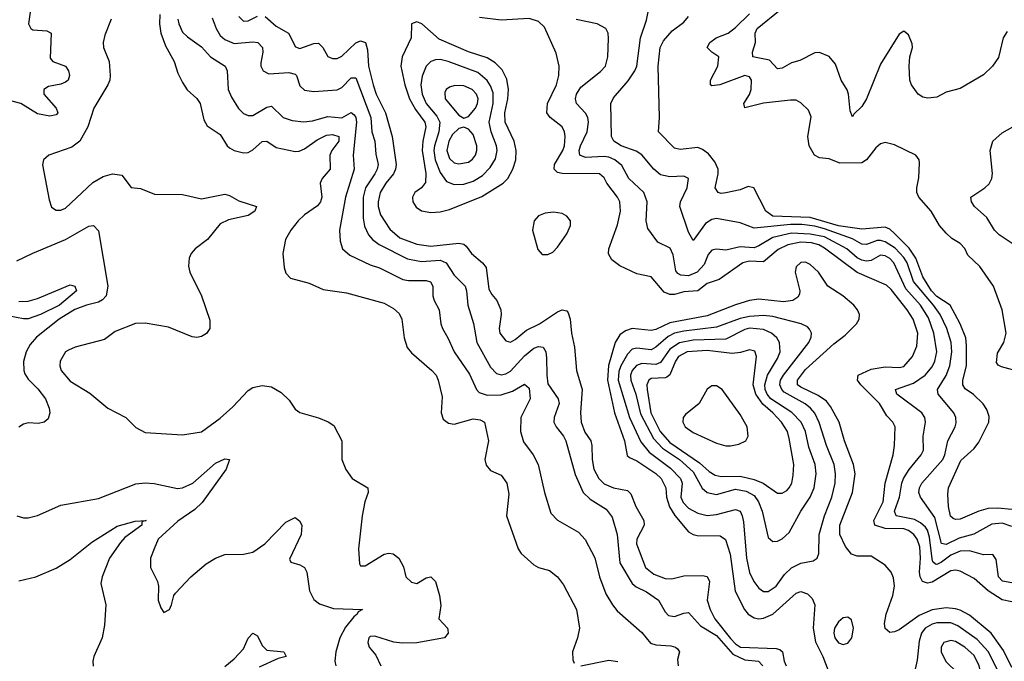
# Model space of a CAD drawing. Header units: inches. Extents: x 884549 to 1028252, y 526810 to 653624.
# Tile 527 of 656: x 953294 to 957498, y 604049 to 606788. Entities that reach past the tile are written whole.
import ezdxf

# ---------------------------------------------------------------- set-up
doc = ezdxf.new("R2010")
doc.units = ezdxf.units.IN
doc.header["$MEASUREMENT"] = 0
doc.layers.add('A9650', color=7, linetype='Continuous')

msp = doc.modelspace()

# ---------------------------------------------------------------- linework, layer by layer
at = {"layer": 'A9650', "color": 5}
for points, elevation in [([(953343.2, 606850), (953332, 606770), (953341.6, 606750), (953350, 606744.6), (953410, 606740.6), (953428.8, 606730), (953424.5, 606624.5), (953436.3, 606610), (953490.3, 606590), (953503.2, 606570), (953506.2, 606550), (953500.7, 606530), (953490, 606521.5), (953470, 606512.7), (953417.8, 606502.2), (953397.2, 606490), (953397.4, 606470), (953450.1, 606410), (953456.6, 606390), (953450, 606381.4), (953423.5, 606376.5), (953370, 606386.6), (953298.9, 606430), (953250, 606443.3)], 2160), ([(957530, 604624.9), (957490, 604639.1), (957445.3, 604634.7), (957367.7, 604592.3), (957305, 604575), (957250, 604548.5), (957230, 604551.9), (957202.4, 604662.4), (957141.2, 604750), (957133.3, 604770), (957136, 604790), (957145.9, 604810), (957235.4, 604910), (957244.6, 604930), (957257.1, 604990), (957288.6, 605050), (957292.6, 605067.4), (957291.9, 605090), (957282.4, 605110), (957216.3, 605190), (957213.7, 605210), (957250.5, 605269.5), (957265.9, 605310), (957274.2, 605370), (957271.5, 605410), (957252.7, 605470), (957223.9, 605530), (957196.8, 605570), (957111.1, 605670), (957083.9, 605750), (957070, 605773.6), (957033.1, 605813.1), (956990, 605840.2), (956970, 605845.9), (956955.1, 605844.9), (956910, 605827.9), (956890, 605830.2), (956850, 605852.9), (956730, 605895.4), (956690, 605906.4), (956633.2, 605913.2), (956585.8, 605914.2), (956430, 605898.2), (956370, 605921), (956270, 605940.1), (956250, 605935.8), (956222.1, 605917.9), (956170, 605846), (956150, 605881.6), (956112.9, 605990), (956115.8, 606010), (956144.2, 606070), (956150.5, 606110.5), (956130, 606119.4), (956070, 606116.7), (956030, 606125.9), (956001.6, 606150), (955951.1, 606211.1), (955926.9, 606226.9), (955863.1, 606250), (955842.3, 606262.3), (955830.7, 606270), (955821.3, 606290), (955818.7, 606430), (955830, 606454.4), (955892.9, 606527.1), (955921.2, 606570), (955929.2, 606590), (955945.3, 606710), (955970, 606786), (955983.4, 606850)], 2240), ([(953892.1, 606810), (953891, 606770), (953897.1, 606730), (953917, 606677), (953954.4, 606610), (953970, 606560.4), (953990, 606520.3), (954008.9, 606488.9), (954050, 606451.7), (954064.2, 606430), (954080.5, 606360.5), (954095, 606335), (954150, 606297.7), (954179.6, 606250), (954190, 606241.2), (954210, 606229.4), (954250, 606219.8), (954270, 606220.8), (954290, 606232.5), (954330, 606268.1), (954350, 606270.2), (954390, 606242), (954470, 606225.9), (954486.9, 606226.9), (954510, 606236.1), (954564.8, 606275.2), (954604.8, 606295.2), (954630, 606298.3), (954656.8, 606290), (954656.5, 606270), (954626.7, 606230), (954617.9, 606210), (954619.2, 606150), (954586.3, 606110), (954577.6, 606090), (954583.9, 606030), (954578.9, 606010), (954566.4, 605993.6), (954510, 605955.2), (954483.5, 605930), (954452.3, 605890), (954429.2, 605850), (954418.2, 605790), (954423.6, 605730), (954430, 605706.7), (954450, 605684.7), (954530, 605663.6), (954590, 605636.5), (954690, 605622.4), (954850, 605577.5), (954890, 605555.2), (954913.9, 605533.9), (954926.5, 605510), (954935.5, 605430), (954948.6, 605388.6), (954966.5, 605366.5), (955054, 605290), (955072.4, 605270), (955081.7, 605250), (955098.4, 605178.4), (955094, 605110), (955102.9, 605082.9), (955125.8, 605065.8), (955150, 605062), (955230, 605084.3), (955260.6, 605080.6), (955278.3, 605070), (955295.5, 604990), (955280.9, 604910), (955286.3, 604886.3), (955304.2, 604864.2), (955350, 604843.2), (955374.5, 604810), (955382.1, 604762.1), (955373.4, 604670), (955423, 604530), (955435.4, 604510), (955490, 604461.3), (955510, 604450.2), (955556.9, 604436.9), (955590, 604410.3), (955615.7, 604375.7), (955671.7, 604270), (955684.6, 604190), (955675.9, 604150), (955655, 604090), (955656, 604056), (955662, 604042)], 2220), ([(957570, 605283), (957485.8, 605305.8), (957472.9, 605312.9), (957465.4, 605325.4), (957470, 605364), (957497.1, 605410), (957506.9, 605450), (957488.7, 605550), (957452.7, 605650), (957394, 605734), (957343.2, 605783.2), (957330, 605811.8), (957310, 605832.2), (957274.2, 605854.2), (957250, 605877.2), (957221.9, 605910), (957185.6, 605970), (957133, 606030), (957125.2, 606050), (957125.4, 606070), (957133.2, 606113.2), (957136.9, 606176.9), (957135.1, 606190), (957120.9, 606210), (957030, 606253.3), (956990, 606264.2), (956970, 606258.5), (956950, 606241.5), (956910.6, 606189.4), (956890, 606177.4), (956796, 606176), (956750, 606194.5), (956710, 606198), (956688.2, 606210), (956665.3, 606250), (956659.3, 606290), (956673.5, 606373.5), (956662.3, 606402.3), (956630, 606433.8), (956610, 606443.9), (956585.2, 606445.2), (956470, 606432), (956391.1, 606411.1), (956386, 606430), (956410.6, 606469.4), (956418.1, 606490), (956419.2, 606530), (956410, 606544.1), (956389.8, 606549.8), (956283.8, 606510), (956250, 606505.9), (956243.8, 606510), (956243.8, 606530), (956274.7, 606590), (956279.3, 606630), (956249.7, 606650), (956229.8, 606670), (956241, 606690), (956268, 606710), (956318.9, 606730), (956350, 606755), (956410, 606813.4)], 2180), ([(957510, 606737.2), (957493, 606710), (957473.9, 606626.1), (957448.5, 606590), (957410, 606552.8), (957310, 606494.2), (957250, 606478.8), (957210, 606457.8), (957172.5, 606452.5), (957150, 606456.9), (957130, 606469.5), (957102.3, 606510), (957095.6, 606530), (957092.1, 606590), (957095.6, 606630), (957106.9, 606670), (957105.4, 606685.4), (957090, 606722.7), (957070, 606739.3), (957050, 606726), (956970, 606598.7), (956910.1, 606449.9), (956890, 606418), (956855.6, 606384.4), (956850, 606373.2), (956839.7, 606399.7), (956833.6, 606470), (956828, 606488), (956802.2, 606530), (956777.8, 606597.8), (956750, 606630.9), (956710, 606647.7), (956690, 606646.2), (956625.5, 606614.5), (956590, 606603.8), (956550, 606581.2), (956530, 606578), (956495.9, 606615.9), (956424.5, 606630), (956423, 606650), (956436.4, 606690), (956435, 606730), (956443.2, 606750), (956541.6, 606830)], 2160), ([(953684.7, 606790), (953658, 606722), (953650.8, 606690), (953651.5, 606670), (953676.6, 606610), (953681.1, 606550), (953679.4, 606530), (953671.1, 606510), (953611.3, 606410), (953584.9, 606330), (953551.6, 606270), (953516.8, 606243.2), (953418.8, 606210), (953396.4, 606190), (953392.1, 606167.9), (953419.6, 606019.6), (953430, 605987.3), (953450, 605974.9), (953470, 605975.3), (953490, 605983.6), (953606.6, 606093.4), (953650, 606118.2), (953690.2, 606130.2), (953730, 606124.2), (953770, 606071.5), (953810, 606067), (953870, 606043), (953990, 606041.4), (954070, 606023.2), (954170, 606042.7), (954190, 606037.6), (954230, 606014.4), (954305.3, 605990), (954298.5, 605970), (954270, 605951.9), (954185.7, 605934.3), (954150, 605916.8), (954096, 605850), (954043.5, 605810), (954027, 605790), (954018.5, 605770), (954015.4, 605735.4), (954021.2, 605710), (954070.2, 605610), (954105.9, 605505.9), (954106.7, 605470), (954091.7, 605448.3), (954070, 605435.3), (954050, 605431.8), (954030, 605434.8), (953930, 605475.5), (953830, 605492), (953788.1, 605491.9), (953702.3, 605457.7), (953656.7, 605423.3), (953530.5, 605390), (953502.3, 605377.7), (953490, 605369.6), (953467.7, 605330), (953466, 605310), (953471.2, 605290), (953510, 605244.7), (953594.1, 605194.1), (953670.4, 605130), (953747, 605090), (953790, 605047.2), (953830, 605025.3), (953990, 605016), (954070, 605029.1), (954150, 605086.7), (954204.2, 605135.8), (954270, 605204.9), (954290, 605217.6), (954330, 605227), (954370, 605221.3), (954410, 605197.1), (954444.4, 605164.4), (954470, 605126), (954490, 605110.7), (954570, 605088.2), (954611.7, 605071.7), (954635.2, 605055.2), (954670.3, 604990), (954670.2, 604910), (954687.3, 604867.3), (954714.4, 604830), (954781.3, 604790), (954782.3, 604770), (954767.5, 604730), (954756.9, 604670), (954741.3, 604530), (954745.1, 604465.1), (954750, 604457.3), (954770, 604456.4), (954850, 604506.9), (954870, 604511.2), (954888.4, 604508.4), (954913.8, 604490), (954932.6, 604452.6), (954943.2, 604410), (954967.2, 604387.2), (954990, 604381.4), (955030, 604406.2), (955050.3, 604410), (955070, 604390.3), (955086.7, 604330), (955092.4, 604287.6), (955083.8, 604230), (955121.3, 604190), (955122.9, 604182.9), (955124, 604170), (955108, 604150), (954990, 604127.4), (954926.7, 604126.7), (954891.5, 604131.5), (954810, 604156.2), (954790, 604155.1), (954785.3, 604150), (954781.3, 604130), (954786.4, 604110), (954815.1, 604075.1), (954836.3, 604030)], 2180), ([(953969.3, 606790.7), (953973.1, 606770), (953990, 606735.5), (954010, 606715.1), (954070, 606672.7), (954109.6, 606629.6), (954171.2, 606590), (954179.8, 606570), (954183.7, 606490), (954197.9, 606457.9), (954228.6, 606408.6), (954250, 606388.2), (954270, 606378.8), (954290, 606378.5), (954350, 606414.1), (954370, 606419.3), (954419.7, 606370), (954458.2, 606358.2), (954507.7, 606352.3), (954544.1, 606355.9), (954610, 606374.9), (954670, 606369.6), (954710, 606392.5), (954721.8, 606381.8), (954730, 606370.2), (954732.8, 606350), (954718.5, 606210), (954721.7, 606150), (954685.8, 606030), (954660.2, 605890), (954662.1, 605842.1), (954672.7, 605810), (954703.5, 605783.5), (954790, 605741.9), (954830, 605728.9), (954930, 605678.8), (954954.5, 605674.5), (955030, 605674.8), (955048.7, 605668.7), (955058.3, 605650), (955058.5, 605610), (955063.9, 605590), (955085.4, 605550), (955092.5, 605490), (955099, 605470), (955123, 605430), (955149.3, 605370), (955214.3, 605274.3), (955244.2, 605210), (955256.1, 605196.1), (955290, 605185.1), (955350, 605187.3), (955398.2, 605201.8), (955450, 605232.8), (955470, 605215.8), (955473.3, 605170), (955434.2, 605090), (955432.5, 605030), (955445.9, 604985.9), (955487, 604930), (955508.1, 604890), (955535, 604770), (955561.6, 604681.6), (955590, 604652.3), (955679.8, 604599.8), (955709.3, 604569.3), (955750, 604490.4), (955769.5, 604409.5), (955796.7, 604336.7), (955824.8, 604290), (955845.3, 604265.3), (955950, 604171.5), (955987.2, 604127.2), (956010, 604120.2), (956075.1, 604115.1), (956094.9, 604110), (956103, 604103), (956111.7, 604090), (956103.7, 604056.3), (956105.8, 604030)], 2240), ([(954115.6, 606795.6), (954132.7, 606750), (954150, 606721.2), (954170, 606703.9), (954210, 606686.7), (954290, 606694), (954311.5, 606690), (954331, 606670), (954332.7, 606650), (954323.5, 606603.5), (954324.4, 606590), (954334, 606570), (954357.4, 606557.4), (954443, 606563), (954470, 606555.8), (954476.5, 606550), (954490, 606505.3), (954510, 606487.3), (954550, 606480.9), (954650, 606488.9), (954670, 606497.9), (954710, 606540.5), (954730, 606540.2), (954793.6, 606370), (954797.9, 606310), (954810.8, 606270), (954814.3, 606214.3), (954824.3, 606170), (954820.7, 606150), (954810.5, 606130), (954770.8, 606070), (954760.5, 606030), (954760.2, 605940.2), (954766.9, 605906.9), (954783, 605870), (954800.2, 605850), (954828.8, 605828.8), (954950, 605767.5), (955010, 605755.4), (955090, 605761.5), (955115.1, 605750), (955150, 605697), (955196.1, 605650), (955202.2, 605630), (955208.4, 605570), (955231.6, 605491.6), (955246.5, 605410), (955305, 605305), (955330, 605278.4), (955350, 605272.1), (955370, 605276), (955390, 605288.1), (955450, 605352.8), (955490, 605386), (955510, 605393.4), (955530.1, 605390.1), (955540.1, 605370), (955544.2, 605344.2), (955545.1, 605270), (955550, 605234), (955592.8, 605170), (955597.5, 605150), (955576.2, 605090), (955575.6, 605070), (955585, 605050), (955616.9, 605010), (955625.8, 604990), (955666.3, 604846.3), (955700.8, 604770), (955730, 604741), (955798.9, 604698.9), (955824, 604664), (955844.8, 604590), (955857.3, 604470), (955910, 604381.5), (955926.9, 604366.9), (955970, 604346), (956022.3, 604310), (956050, 604260.7), (956064.4, 604244.4), (956090, 604240.1), (956130, 604255.1), (956150, 604257.1), (956200.5, 604200.5), (956270, 604159.7), (956339, 604079), (956390, 604055.7), (956449.5, 604049.5), (956467.7, 604030)], 2260), ([(954230, 606802), (954250, 606781.9), (954270, 606783.4), (954310, 606802.5)], 2280), ([(954342.2, 606802.2), (954390, 606759.8), (954441.3, 606730), (954471.5, 606671.5), (954490, 606664.8), (954550, 606686.7), (954570, 606687.5), (954588.3, 606670), (954610, 606631.5), (954630, 606622.2), (954650, 606623), (954670, 606632.2), (954730, 606689.4), (954750, 606698.3), (954770.1, 606690.1), (954778.8, 606658.8), (954783.4, 606590), (954802.8, 606510), (954816.7, 606470), (954856.4, 606390), (954884, 606290), (954901.1, 606170), (954899.4, 606150), (954889.7, 606130), (954857.9, 606090), (954833.8, 606050), (954825.1, 606010), (954824.6, 605990), (954834.6, 605954.6), (954874, 605894), (954917, 605857), (954990.3, 605830.3), (955050, 605821.1), (955170, 605834.7), (955190.1, 605830.1), (955200.7, 605820.7), (955223.6, 605790), (955270.9, 605750), (955285.3, 605730), (955297.6, 605637.6), (955310, 605615.2), (955331.8, 605590), (955348.1, 605550), (955350.1, 605530), (955341.5, 605470), (955345, 605450), (955370, 605416.5), (955390, 605412), (955410, 605423.2), (955457.8, 605462.2), (955513.5, 605490), (955590, 605540.8), (955610, 605549.3), (955630, 605545.2), (955636.3, 605536.3), (955645.3, 605510), (955651, 605450), (955663, 605390), (955672.4, 605290), (955696.6, 605210), (955688.9, 605111.1), (955691.9, 605070), (955707.2, 605027.2), (955733.4, 604990), (955737.7, 604970), (955738.3, 604910), (955746, 604870), (955767.3, 604830), (955790, 604807.5), (955829.5, 604789.5), (955890, 604778.1), (955903.7, 604763.7), (955925.1, 604710), (955959.1, 604650), (955960.5, 604630), (955929.2, 604570.8), (955927.4, 604550), (955966.2, 604450), (956001.3, 604421.3), (956050, 604403.1), (956078.4, 604401.6), (956130, 604413.8), (956210, 604416.2), (956230, 604410.9), (956239.5, 604390), (956230.1, 604310), (956241.9, 604270), (956262.1, 604230), (956330, 604146.9), (956350, 604124.1), (956371.6, 604110), (956523.7, 604103.7), (956539.4, 604099.4), (956550.9, 604090), (956558.1, 604050), (956567.2, 604030)], 2280), ([(957530, 604303.2), (957490, 604312.2), (957429.5, 604349.5), (957370, 604402.3), (957310, 604434.4), (957290, 604437.7), (957270, 604434.9), (957190, 604386.6), (957170, 604383.3), (957149.8, 604389.8), (957139.5, 604410), (957137, 604430), (957140.4, 604490), (957137.2, 604537.2), (957126.8, 604570), (957112.2, 604590), (957090, 604607.2), (957070, 604614.5), (956990, 604616.5), (956945, 604630), (956941, 604650), (956981.3, 604730), (956989.9, 604810), (957023.7, 604930), (957029.9, 604970), (957032.6, 605050), (957023.1, 605070), (956997.3, 605097.3), (956964.9, 605150), (956885.8, 605230), (956871.8, 605250), (956874.5, 605270), (956930, 605295.8), (956990, 605306.7), (957050, 605302.8), (957070, 605307.6), (957106.8, 605350), (957125.6, 605394.4), (957129.9, 605450), (957109.9, 605510), (957083.3, 605550), (957015.9, 605635.9), (956994.8, 605654.8), (956870, 605708.2), (956730, 605813.2), (956706.7, 605826.7), (956675.3, 605835.3), (956630, 605837.9), (956573.5, 605826.5), (956532.4, 605807.6), (956470, 605754.8), (956410, 605757.3), (956382, 605750), (956280.8, 605679.2), (956230, 605661.3), (956190, 605630.3), (956130, 605625.7), (956090, 605615.5), (956070, 605614.7), (956045.4, 605625.4), (955990, 605689.8), (955930, 605703.2), (955857.1, 605737.1), (955822.3, 605762.3), (955807.9, 605787.9), (955809.9, 605810), (955847, 605913), (955860.1, 605970), (955856.4, 606010), (955846.5, 606030), (955800.6, 606090), (955790, 606112.8), (955770, 606129.8), (955610, 606130.8), (955590, 606136.1), (955575.7, 606150), (955577.3, 606170), (955613.1, 606230), (955619.9, 606250), (955623.4, 606290), (955620.7, 606310), (955610.5, 606330), (955559.8, 606370), (955544.9, 606390), (955548.2, 606430), (955586.3, 606510), (955596, 606550), (955598.1, 606590), (955584.5, 606644.5), (955535.6, 606755.6), (955510, 606779.9), (955470, 606792.6), (955350, 606785.6), (955257.4, 606797.4)], 2280), ([(957530, 604384.4), (957491.1, 604391.1), (957474.2, 604410), (957463.8, 604483.8), (957450, 604505.1), (957410, 604504.3), (957350, 604521.2), (957310, 604519.2), (957270, 604502.9), (957230, 604472.9), (957210, 604462.6), (957204.3, 604464.3), (957193.5, 604473.5), (957190, 604486), (957179.4, 604579.4), (957170, 604609.2), (957161.4, 604621.4), (957140.8, 604640.8), (957115.2, 604655.2), (957036.2, 604670), (957029.6, 604689.6), (957051.2, 604750), (957060.3, 604810), (957068.2, 604830), (957092.2, 604867.8), (957143.9, 604930), (957152.8, 604950), (957152.5, 605010), (957162.5, 605070), (957159.3, 605090), (957146.4, 605110), (957039.3, 605190), (957033.3, 605210), (957110, 605236.6), (957160.7, 605270), (957190, 605306.1), (957202.5, 605330), (957210.3, 605370), (957197.3, 605450), (957175.1, 605515.1), (957141.2, 605570), (957078.5, 605638.5), (957026.1, 605750), (957010, 605768.2), (956990, 605780.3), (956970, 605782.2), (956930, 605760.5), (956910, 605757.3), (956890, 605761.3), (956870, 605771.1), (956826.2, 605810), (956730, 605860.5), (956670, 605872.8), (956590, 605876.3), (956510, 605858.4), (956450, 605822.1), (956430, 605814.7), (956370, 605818.2), (956310, 605803.9), (956270, 605808.8), (956250, 605804.9), (956234.5, 605785.5), (956216.9, 605743.1), (956186.7, 605710), (956150, 605694.4), (956117, 605697), (956104.1, 605704.1), (956096.3, 605716.3), (956084.4, 605784.4), (956072.1, 605812.1), (956018.7, 605838.7), (955977, 605897), (955969.1, 605930), (955974.1, 606010), (955959.5, 606050), (955895, 606110), (955865.4, 606165.4), (955835.2, 606190), (955810, 606201), (955790, 606204.3), (955710, 606199.3), (955686.2, 606210), (955683.8, 606230), (955688.5, 606250), (955717.4, 606310), (955723, 606350), (955719.7, 606370), (955710, 606389), (955671.8, 606430), (955667.3, 606450), (955672.2, 606470), (955690, 606500.2), (955773.7, 606566.3), (955795, 606590), (955805.6, 606630), (955808.3, 606708.3), (955806.3, 606730), (955796.4, 606750), (955760.5, 606770), (955670, 606789.1)], 2260), ([(957530, 604697.5), (957470, 604703.5), (957430, 604700.8), (957390, 604689.9), (957310, 604655.8), (957290, 604654.9), (957279.4, 604659.4), (957269, 604669), (957259.7, 604710), (957257, 604763), (957260.5, 604790), (957313, 604907), (957370, 604958.1), (957390, 604985.1), (957432, 605070), (957434.1, 605094.1), (957423.4, 605123.4), (957407.6, 605147.6), (957367.5, 605187.5), (957331.8, 605211.8), (957321.2, 605230), (957321.9, 605250), (957337.3, 605310), (957337.7, 605397.7), (957334, 605430), (957309.9, 605490), (957267.2, 605570), (957210, 605606.4), (957187.7, 605630), (957150.4, 605690), (957120.5, 605770), (957092.6, 605812.6), (957030, 605875.9), (957010, 605893.2), (956990, 605902.1), (956890, 605894.1), (956790, 605908.2), (956670, 605943.8), (956509.8, 605949.8), (956480.3, 605970), (956429.4, 606070.6), (956404.7, 606075.3), (956370, 606061.4), (956308.8, 606048.8), (956290, 606046.4), (956277.2, 606050), (956264.4, 606070), (956276.8, 606130), (956276.8, 606150), (956261.8, 606181.8), (956234.8, 606214.8), (956210, 606234), (956190, 606242.1), (956114.4, 606234.4), (956090, 606240.3), (956021.4, 606310), (956026.5, 606370), (956020.8, 606590), (956029, 606670), (956042.8, 606697.2), (956080, 606740), (956130, 606777), (956150, 606801.1)], 2220), ([(957532.5, 605832.5), (957476.3, 605870), (957456.4, 605890), (957423.2, 605943.2), (957371.2, 605990), (957358, 606010), (957356.2, 606030), (957415.8, 606070), (957433.3, 606086.7), (957445.6, 606110), (957447.9, 606132.1), (957437.5, 606230), (957449, 606270), (957490, 606305.4), (957590, 606361.6)], 2160), ([(953281.9, 605758.1), (953350, 605791.4), (953490, 605849.3), (953590, 605906.9), (953610, 605910.2), (953630, 605887.3), (953670.1, 605650), (953663.4, 605610), (953647.7, 605592.3), (953630, 605582.7), (953579.7, 605570), (953530, 605551), (953462.3, 605510), (953366.5, 605433.5), (953338.8, 605401.2), (953322, 605370), (953310.6, 605329.4), (953311.7, 605290), (953316.4, 605276.4), (953330, 605253.7), (953371.9, 605211.9), (953403.7, 605170), (953420.5, 605130), (953423, 605110), (953416.3, 605083.7), (953399.3, 605070), (953375, 605065), (953330, 605066.6), (953310, 605061), (953290, 605048.4)], 2160), ([(957530, 604023.4), (957494.9, 604094.9), (957442, 604170), (957350, 604245.7), (957310, 604267.3), (957290, 604273.7), (957250, 604277.4), (957190, 604269.1), (957135.2, 604244.8), (957050, 604183.4), (957030, 604174.5), (957010, 604172), (956990, 604189.6), (956987.3, 604210), (956994.6, 604250), (957021.9, 604330), (957029.9, 604369.9), (957025.6, 604405.6), (957015.3, 604430), (956990, 604459.3), (956930, 604497.9), (956870, 604497.7), (956846.3, 604506.3), (956819.8, 604539.8), (956796.7, 604590), (956796.6, 604630), (956850, 604769.1), (956861.9, 604850), (956854.7, 604890), (956816, 604990), (956792.6, 605070), (956756.9, 605136.9), (956739.2, 605159.2), (956703.5, 605183.5), (956630, 605219.5), (956616, 605230), (956615.4, 605235.4), (956614.9, 605250), (956650, 605294.3), (956770, 605404), (956818.8, 605441.2), (956867.5, 605490), (956878.6, 605510), (956879.5, 605530), (956871.2, 605550), (956855.7, 605570), (956808.7, 605610), (956745.6, 605650), (956704.9, 605710), (956670, 605743.6), (956650, 605753.4), (956630, 605752.2), (956610, 605732.5), (956605.5, 605710), (956625.4, 605630), (956623.5, 605616.5), (956616.4, 605603.6), (956595.6, 605590), (956555.8, 605584.2), (956450, 605595.5), (956410, 605589.9), (956350, 605571.5), (956230, 605524.4), (956070, 605494.4), (956010, 605465.5), (955990, 605461.1), (955910, 605469.3), (955880.8, 605459.2), (955856.9, 605443.1), (955836.6, 605410), (955807.8, 605312.2), (955803.5, 605250), (955833.9, 605110), (955876.2, 604990), (955888.4, 604928.4), (955898.5, 604918.5), (955930, 604905), (956011.1, 604851.1), (956033.5, 604830), (956053, 604790), (956056.2, 604750), (956069, 604709), (956091.5, 604671.5), (956150, 604602.3), (956170, 604590.1), (956186.4, 604586.4), (956285, 604585), (956308.6, 604568.6), (956327.2, 604507.2), (956349.3, 604349.3), (956388.4, 604270), (956404.7, 604250), (956430, 604235.5), (956450, 604231.1), (956470, 604233), (956510, 604251), (956610, 604340.1), (956630, 604347.1), (956657.5, 604337.5), (956677.7, 604317.7), (956690.1, 604290), (956682.6, 604190), (956692.4, 604132.4), (956723.6, 604070), (956746.3, 604010)], 2320), ([(953290, 605584.7), (953330, 605586.8), (953370, 605597.6), (953510, 605655.8), (953530.1, 605650.1), (953536.5, 605630), (953464.5, 605570), (953383.5, 605530), (953330, 605510.9), (953310, 605510.5), (953250, 605522.6)], 2140), ([(953282, 604670), (953310, 604661.7), (953330, 604661.7), (953370, 604671.7), (953470, 604715.6), (953630, 604744.9), (953790, 604806.4), (953830, 604810.9), (953868.8, 604808.8), (953967.4, 604787.4), (953990, 604790.1), (954032.8, 604810), (954130, 604894.7), (954170, 604913.4), (954190, 604910.2), (954175.7, 604870), (954073, 604727), (954042.3, 604697.7), (953970, 604647.3), (953885.5, 604570), (953867.7, 604530), (953853.1, 604490), (953853.1, 604450), (953882.6, 604390), (953886.7, 604370), (953886, 604310), (953896.8, 604276.8), (953910, 604258), (953933.2, 604270), (953942.7, 604290), (953952, 604330), (953960.1, 604339.9), (954025.6, 604410), (954090, 604465.5), (954130, 604490.2), (954170, 604505.8), (954250, 604507.1), (954290, 604515), (954340.8, 604550), (954430, 604642.6), (954470, 604663), (954489, 604649), (954498.3, 604630), (954495.8, 604590), (954445.9, 604485.9), (954452.3, 604472.3), (954490, 604461.6), (954510.4, 604450), (954520.4, 604430), (954531.5, 604350), (954550, 604312.7), (954574.8, 604294.8), (954634.3, 604274.3), (954758, 604270), (954739.2, 604260.8), (954735.3, 604250), (954720.3, 604239.7), (954685, 604195), (954661.1, 604150), (954643.8, 604090), (954639.8, 604050), (954643.9, 604030)], 2160), ([(953290, 604392.1), (953363.7, 604410), (953450, 604446.2), (953510, 604483.8), (953602.3, 604557.7), (953710, 604625.9), (953786.8, 604646.8), (953834.8, 604650), (953815.3, 604644.7), (953816.1, 604630), (953742.5, 604577.5), (953724.3, 604555.7), (953678.2, 604490), (953645.7, 604410), (953641.2, 604381.2), (953661.6, 604290), (953656.2, 604203.8), (953646.5, 604150), (953610.2, 604070), (953606.5, 604050), (953608.1, 604028.1)], 2140), ([(957477, 603997), (957430.6, 604090), (957382.8, 604142.8), (957300.3, 604200.3), (957270, 604213.3), (957210, 604213.2), (957190, 604208), (957160.4, 604190), (957145.1, 604170), (957135.5, 604135.5), (957126, 604054), (957112.3, 603990)], 2340), ([(954170, 604027.2), (954210, 604059.7), (954250, 604101.8), (954270, 604148.7), (954290, 604168.8), (954310, 604157.4), (954330, 604116.4), (954350, 604096.9), (954422, 604090), (954432, 604070), (954398.4, 604061.6), (954316.4, 604023.6)], 2140), ([(955690, 604030.3), (955810, 604054.7), (955848.2, 604048.2)], 2220)]:
    msp.add_lwpolyline(points, dxfattribs=dict(at, elevation=elevation))
for points, elevation in [([(954990, 606778.4), (954967.8, 606770), (954965.5, 606710), (954927.3, 606630), (954921.6, 606590), (954938.5, 606510), (954959.2, 606450), (954984, 606404), (955023.5, 606350), (955028.7, 606330), (955015.5, 606270), (955012.2, 606230), (955028.4, 606131.6), (955026.3, 606093.7), (955010, 606070.6), (954981.9, 606050), (954971.5, 606030), (954973.4, 606010), (954987.4, 605987.4), (955010, 605972.7), (955050, 605965.6), (955090, 605967.7), (955130, 605977.9), (955267.2, 606032.8), (955358.3, 606090), (955379, 606110), (955399.9, 606150), (955412.3, 606190), (955414.8, 606230), (955405.6, 606270), (955366.9, 606350), (955366.2, 606390), (955378.7, 606450), (955381.2, 606490), (955373.9, 606533.9), (955354, 606574), (955324.3, 606604.3), (955290, 606625.3), (955210, 606650.8), (955085.6, 606705.6), (955011.7, 606770)], 2320), ([(955090, 606618.5), (955070, 606617.3), (955050, 606609), (955030, 606589.7), (955012.8, 606547.2), (955007.6, 606510), (955013.4, 606470), (955030, 606430.8), (955075.8, 606375.8), (955087.6, 606350), (955084.4, 606310), (955064.8, 606250), (955063, 606230), (955068.5, 606190), (955090, 606136.3), (955117.1, 606097.1), (955150, 606084.5), (955190, 606086.3), (955230, 606098.4), (955270, 606123.3), (955303.5, 606156.5), (955325.7, 606194.3), (955332.4, 606230), (955329.5, 606250), (955307.4, 606310), (955299.4, 606350), (955315.7, 606430), (955315.5, 606475.5), (955305.1, 606505.1), (955290, 606528.7), (955250, 606563), (955124.4, 606610)], 2340), ([(955152.6, 606507.4), (955130, 606500.2), (955115.8, 606490), (955110, 606477), (955111.6, 606450), (955170, 606380.6), (955190, 606368.2), (955210, 606374.5), (955240.4, 606410), (955249.4, 606430), (955251.5, 606450), (955245.2, 606470), (955226.3, 606490), (955190, 606505.8)], 2360), ([(955190, 606328.7), (955170, 606323.7), (955141.9, 606298.1), (955126.1, 606270), (955118.7, 606230), (955130, 606195.3), (955150, 606177.3), (955170, 606172.1), (955210, 606180.1), (955227.6, 606192.4), (955240.7, 606210), (955246.6, 606230), (955245.6, 606250), (955230, 606298), (955210, 606321)], 2360), ([(955573.3, 605966.7), (955538.4, 605961.6), (955508.9, 605951.1), (955491.5, 605930), (955483.6, 605890), (955507.2, 605807.2), (955525.2, 605785.2), (955550, 605785.4), (955570, 605796.2), (955590, 605817.2), (955630, 605873.6), (955646.4, 605910), (955645.4, 605930), (955629.8, 605950), (955610, 605960.4)], 2320), ([(956470, 605526), (956410, 605521.5), (956370, 605512.3), (956270, 605475.8), (956130, 605459), (956090, 605450.2), (956063.7, 605436.3), (956010, 605390.3), (955990, 605379.5), (955930, 605385.5), (955910, 605381.4), (955890, 605360.2), (955861.3, 605310), (955853, 605287), (955850.3, 605250), (955898.3, 605090), (955946, 604986), (955982.6, 604942.6), (956073, 604873), (956115.8, 604830), (956122.9, 604810), (956117.5, 604750), (956126.7, 604726.7), (956150, 604703.3), (956190, 604682.2), (956230, 604672.2), (956270, 604676), (956350, 604697), (956370.1, 604690.1), (956379.8, 604670), (956384.8, 604644.8), (956398.2, 604490), (956410, 604428.9), (956428.4, 604390), (956450, 604361.6), (956470, 604347.3), (956490, 604346.8), (956523.7, 604370), (956560.2, 604419.8), (956590, 604447.6), (956630, 604468.2), (956681.6, 604478.4), (956699.7, 604490), (956707, 604510), (956707.5, 604590), (956730.8, 604670), (956762.6, 604750), (956776.6, 604810), (956778.1, 604850), (956771.8, 604890), (956739.3, 604970), (956708.2, 605068.2), (956689, 605109), (956671.6, 605130), (956647.8, 605147.8), (956558.4, 605198.4), (956547.9, 605210), (956540.6, 605230), (956543.4, 605250), (956555.9, 605270), (956663.6, 605410), (956673.5, 605433.5), (956674.5, 605450), (956667.1, 605467.1), (956657.4, 605477.4), (956630.4, 605490.4), (956510, 605520.9)], 2340), ([(956410, 605471), (956390, 605466), (956310, 605424.5), (956170, 605419.7), (956111.3, 605408.7), (956070, 605381.1), (956030, 605324.4), (956010, 605315.5), (955950, 605320.4), (955928.4, 605311.6), (955909.4, 605290), (955903, 605270), (955903.1, 605250), (955925.3, 605190), (955945, 605105), (956000.2, 605000.2), (956039.1, 604959.1), (956111.5, 604910), (956170, 604858.2), (956208, 604788), (956229.7, 604769.7), (956270, 604761.5), (956350, 604783.4), (956395.6, 604775.6), (956430, 604757.6), (956448.6, 604730), (956464.7, 604690), (956490, 604577.6), (956510, 604560.2), (956530, 604562.3), (956550, 604572.2), (956580.4, 604599.6), (956629.9, 604690), (956670, 604750.2), (956687.2, 604790), (956694.7, 604850), (956690.8, 604890), (956663.4, 604963.4), (956649.9, 605030), (956631.1, 605070), (956591.1, 605111.1), (956502.2, 605170), (956485.6, 605190), (956477.8, 605210), (956476.2, 605230), (956487.1, 605270), (956530, 605341.2), (956541.2, 605370), (956539, 605410), (956527.1, 605430), (956504.1, 605450), (956470, 605466.2)], 2360), ([(956410, 605378.4), (956372.3, 605367.7), (956336.4, 605363.6), (956230, 605376.5), (956144.7, 605370), (956107.4, 605350), (956093.8, 605330), (956070, 605272.4), (956057.5, 605262.5), (956050, 605258.8), (955990, 605256.5), (955980.1, 605250), (955972.5, 605230), (955973.3, 605210), (955989.1, 605110), (956029.3, 605030), (956070, 604983.6), (956196.8, 604896.8), (956238.8, 604858.8), (956263.5, 604843.5), (956290, 604837.4), (956370, 604839.4), (956430, 604825.5), (956469.4, 604809.4), (956530, 604767.1), (956550, 604767), (956570, 604778.4), (956580.2, 604790), (956590.5, 604810), (956596.9, 604843.1), (956599.5, 604890), (956580.2, 605000.2), (956572, 605030), (956547.5, 605070), (956509.9, 605110), (956466.9, 605146.9), (956437.5, 605190), (956426.7, 605230), (956440.3, 605350), (956433.4, 605373.4)], 2380), ([(956250, 605225.2), (956229.7, 605210.3), (956195.7, 605150), (956136.8, 605103.2), (956127.8, 605090), (956125.7, 605070), (956136.2, 605050), (956170, 605025.3), (956270, 604979.7), (956309.4, 604969.4), (956330, 604969.7), (956364.4, 604975.6), (956394.6, 604990), (956405, 605010), (956400.1, 605050), (956370, 605103.2), (956293.9, 605210), (956270, 605224.6)], 2420), ([(956830, 604238.3), (956810, 604234.2), (956790, 604217.7), (956773, 604190), (956770.2, 604170), (956774.7, 604150), (956790, 604128.6), (956810, 604121), (956830, 604126.2), (956847.3, 604150), (956853.9, 604190), (956845.8, 604225.8)], 2340), ([(957270, 604138.6), (957240.6, 604130), (957228.6, 604110), (957229.1, 604090), (957248.3, 604048.3), (957350, 603950.1), (957390, 603935.9), (957402, 603938), (957409.8, 603950.2), (957391.5, 604030), (957370, 604074.1), (957330.5, 604110), (957290, 604133.5)], 2360)]:
    msp.add_lwpolyline(points, close=True, dxfattribs=dict(at, elevation=elevation))

doc.saveas('drawing.dxf')
